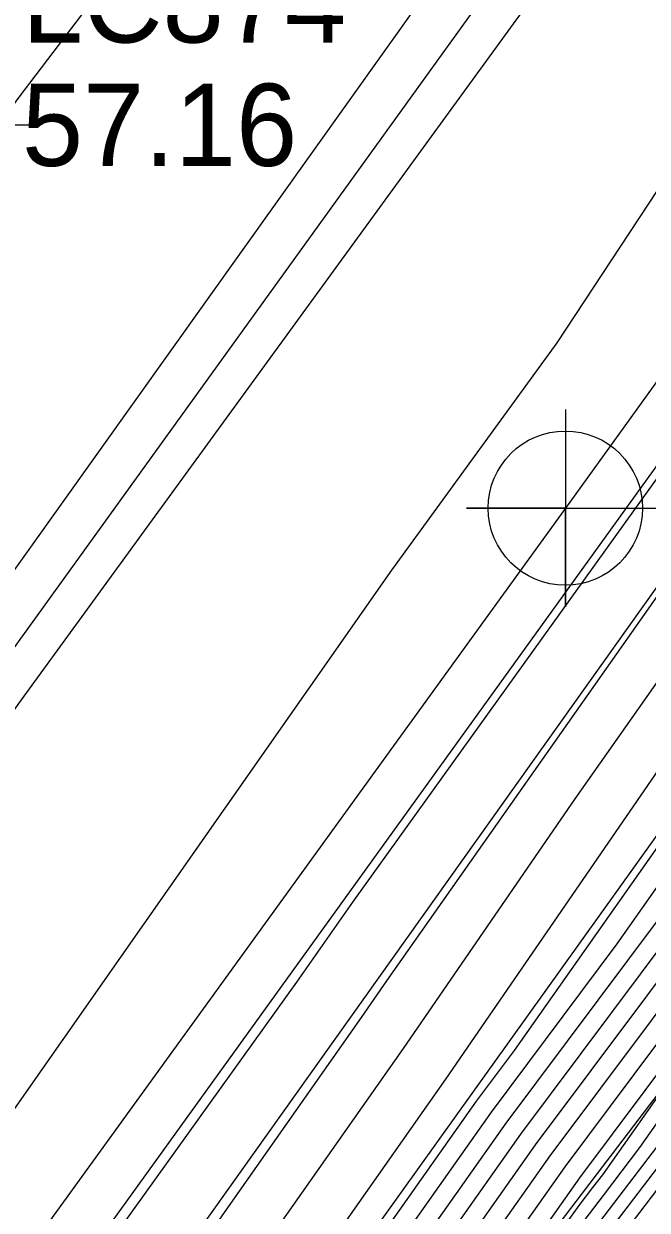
# Model space of a CAD drawing. Extents: x 2188792 to 2191981, y 386090 to 389710.
# Drawn here: x 2190065.66 to 2190084.61, y 387499.15 to 387535.21 of the extents above; entities that cross this region are included whole.
import ezdxf

# ---------------------------------------------------------------- set-up
doc = ezdxf.new("R2010")
doc.units = 0
for name, color, linetype in [('DTM Contours Major', 7, 'Continuous'), ('DTM Contours Minor', 7, 'Continuous'), ('Exist DTM Breakline', 7, 'Continuous'), ('Exist Roads EOP', 7, 'Continuous'), ('Exist Roads EOT', 7, 'Continuous'), ('Exist Roads EOT Cogo Elevation', 7, 'Continuous'), ('Exist Roads EOT Cogo Number', 7, 'Continuous'), ('Exist Roads EOT Cogo Point CELL', 7, 'Continuous')]:
    doc.layers.add(name, color=color, linetype=linetype)

msp = doc.modelspace()

# ---------------------------------------------------------------- linework, layer by layer
at = {"layer": 'DTM Contours Major'}
for points in [[(2189985.275, 387383.669), (2189994.24, 387397.334), (2190000.542, 387406.584), (2190005.068, 387412.932), (2190013.175, 387425.126), (2190018.833, 387434.036), (2190019.851, 387435.22), (2190023.561, 387439.509), (2190030.225, 387447.562), (2190040.144, 387460.464), (2190042.779, 387463.794), (2190047.272, 387469.736), (2190059.404, 387485.693), (2190062.073, 387489.527), (2190073.957, 387506.082), (2190075.657, 387508.517), (2190091.037, 387529.933), (2190091.267, 387530.33), (2190091.329, 387530.517), (2190091.393, 387530.607), (2190108.388, 387554.062)], [(2190106.731, 387542.448), (2190099.469, 387532.426), (2190096.508, 387528.215), (2190094.775, 387523.014), (2190093.569, 387521.301), (2190083.683, 387507.247), (2190079.859, 387502.134), (2190066.248, 387482.85), (2190062.633, 387477.566), (2190059.105, 387472.827), (2190048.491, 387458.326), (2190044.873, 387453.452), (2190030.711, 387434.1), (2190030.018, 387433.137), (2190027.341, 387429.417), (2190023.779, 387424.466), (2190009.82, 387405.068), (2190006.105, 387399.906), (2189992.299, 387380.721)], [(2190110.745, 387540.41), (2190105.891, 387533.526), (2190105.582, 387533.077), (2190100.754, 387526.228), (2190099.627, 387524.62), (2190095.823, 387519.225), (2190089.739, 387510.691), (2190082.098, 387500.475), (2190078.739, 387495.716), (2190071.019, 387484.433), (2190064.89, 387475.89), (2190054.344, 387461.328), (2190051.756, 387457.851), (2190051.243, 387457.151), (2190036.94, 387437.88), (2190033.304, 387432.912), (2190030.391, 387428.863), (2190029.739, 387427.956), (2190014.659, 387406.997), (2190012.23, 387403.623), (2189995.968, 387381.02)], [(2190111.185, 387537.809), (2190107.45, 387532.511), (2190105.922, 387530.297), (2190102.299, 387525.157), (2190098.297, 387519.445), (2190097.984, 387518.83), (2190086.635, 387502.712), (2190083.893, 387499.114), (2190080.036, 387494.053), (2190066.252, 387474.84), (2190056.415, 387461.258), (2190052.824, 387456.143), (2190049.554, 387451.486), (2190035.249, 387431.813), (2190034.794, 387431.205), (2190031.653, 387426.871), (2190029.033, 387423.37), (2190014.005, 387402.646), (2190010.979, 387398.605), (2189996.34, 387378.433)]]:
    msp.add_lwpolyline(points, dxfattribs=at)
at = {"layer": 'DTM Contours Minor'}
for points in [[(2189955.308, 387371.872), (2189966.747, 387385.386), (2189969.936, 387388.826), (2189985.972, 387407.987), (2189987.388, 387410.082), (2189997.235, 387426.377), (2190000.201, 387430.738), (2190011.219, 387448.654), (2190017.983, 387459.688), (2190025.097, 387470.227), (2190031.989, 387481.689), (2190038.237, 387491.023), (2190049.61, 387508.8), (2190053.061, 387513.633), (2190063.181, 387529.704), (2190065.491, 387532.944), (2190080.791, 387553.075)], [(2189991.5, 387387.944), (2190006.309, 387407.959), (2190009.862, 387412.875), (2190024.083, 387432.111), (2190024.846, 387433.166), (2190027.155, 387436.291), (2190041.613, 387456.61), (2190044.615, 387460.675), (2190057.101, 387478.28), (2190058.7, 387480.441), (2190060.418, 387482.951), (2190075.921, 387505.01), (2190076.691, 387506.131), (2190089.632, 387524.531), (2190091.732, 387528.156), (2190092.365, 387530.057), (2190093.008, 387530.971), (2190108.057, 387551.739)], [(2189998.486, 387394.909), (2190007.419, 387406.982), (2190016.684, 387419.801), (2190025.109, 387431.197), (2190026.917, 387433.7), (2190028.281, 387435.545), (2190036.815, 387447.54), (2190045.891, 387459.829), (2190052.965, 387469.804), (2190060.087, 387479.431), (2190067.74, 387490.608), (2190077.205, 387504.075), (2190082.418, 387511.662), (2190090.831, 387523.625), (2190092.196, 387525.982), (2190093.401, 387529.596), (2190094.623, 387531.335), (2190107.725, 387549.417)], [(2189990.911, 387381.736), (2190005.473, 387401.874), (2190008.529, 387406.005), (2190023.505, 387426.727), (2190026.134, 387430.283), (2190028.989, 387434.234), (2190029.406, 387434.799), (2190032.018, 387438.47), (2190047.166, 387458.984), (2190048.83, 387461.329), (2190061.474, 387478.421), (2190075.063, 387498.265), (2190078.489, 387503.14), (2190088.144, 387517.193), (2190092.031, 387522.719), (2190092.661, 387523.808), (2190094.437, 387529.136), (2190096.239, 387531.699), (2190107.394, 387547.094)], [(2190107.063, 387544.771), (2190097.854, 387532.062), (2190095.472, 387528.675), (2190093.273, 387522.075), (2190093.123, 387521.862), (2190080.566, 387504.01), (2190079.411, 387502.466), (2190063.75, 387480.277), (2190062.143, 387477.929), (2190060.575, 387475.822), (2190047.94, 387458.561), (2190046.46, 387456.566), (2190030.192, 387434.337), (2190029.944, 387433.992), (2190026.861, 387429.709), (2190025.602, 387427.959), (2190009.337, 387405.358), (2190008.133, 387403.683), (2189991.814, 387381.006)], [(2190110.657, 387540.931), (2190105.579, 387533.729), (2190105.514, 387533.633), (2190100.445, 387526.443), (2190100.195, 387526.086), (2190095.357, 387519.224), (2190093.956, 387517.258), (2190081.65, 387500.807), (2190076.24, 387493.143), (2190064.592, 387476.117), (2190053.226, 387460.846), (2190050.693, 387457.386), (2190038.527, 387440.994), (2190032.785, 387433.149), (2190030.317, 387429.718), (2190029.259, 387428.248), (2190016.483, 387410.491), (2190011.748, 387403.912), (2189997.995, 387384.797)], [(2190106.4, 387540.126), (2190101.085, 387532.79), (2190097.544, 387527.754), (2190096.277, 387523.953), (2190094.014, 387520.74), (2190086.8, 387510.483), (2190080.306, 387501.803), (2190068.746, 387485.423), (2190063.122, 387477.204), (2190057.635, 387469.832), (2190049.041, 387458.091), (2190043.287, 387450.338), (2190031.229, 387433.862), (2190030.093, 387432.282), (2190027.82, 387429.125), (2190021.955, 387420.972), (2190010.302, 387404.779), (2190004.078, 387396.129), (2189992.784, 387380.435)], [(2190110.833, 387539.89), (2190106.203, 387533.323), (2190105.65, 387532.521), (2190101.063, 387526.014), (2190099.059, 387523.154), (2190096.289, 387519.225), (2190085.523, 387504.124), (2190082.546, 387500.144), (2190081.237, 387498.289), (2190078.229, 387493.893), (2190065.162, 387475.68), (2190052.174, 387457.746), (2190051.61, 387456.942), (2190051.096, 387456.21), (2190042.68, 387444.636), (2190035.353, 387434.765), (2190033.823, 387432.674), (2190030.466, 387428.008), (2190030.218, 387427.664), (2190012.835, 387403.503), (2190012.712, 387403.333), (2190011.047, 387401.019), (2189995.118, 387379.07)], [(2190110.921, 387539.37), (2190106.515, 387533.12), (2190105.718, 387531.965), (2190101.372, 387525.8), (2190098.49, 387521.687), (2190096.755, 387519.226), (2190085.439, 387503.353), (2190083.241, 387500.231), (2190082.946, 387499.844), (2190082.531, 387499.299), (2190065.435, 387475.47), (2190053.235, 387458.624), (2190051.913, 387456.742), (2190050.71, 387455.029), (2190034.287, 387432.444), (2190034.25, 387432.393), (2190030.642, 387427.415), (2190030.342, 387427.014), (2190013.042, 387403.157), (2190012.316, 387402.187), (2189995.424, 387378.911)], [(2190111.009, 387538.849), (2190106.827, 387532.917), (2190105.786, 387531.409), (2190101.681, 387525.586), (2190097.922, 387520.221), (2190097.221, 387519.226), (2190092.649, 387512.813), (2190084.372, 387501.058), (2190083.262, 387499.601), (2190081.699, 387497.551), (2190065.707, 387475.26), (2190054.295, 387459.502), (2190052.217, 387456.543), (2190050.325, 387453.848), (2190034.608, 387432.234), (2190034.431, 387431.997), (2190030.979, 387427.234), (2190029.906, 387425.799), (2190013.363, 387402.987), (2190011.87, 387400.993), (2189995.729, 387378.751)], [(2190090.433, 387538.558), (2190081.858, 387525.513), (2190076.832, 387518.603), (2190064.309, 387500.724), (2190060.643, 387495.686), (2190050.609, 387481.34), (2190045.922, 387475.444), (2190032.722, 387460.512), (2190025.807, 387451.7), (2190018.593, 387443.361), (2190005.665, 387428.328), (2190000.783, 387420.64), (2189989.434, 387408.614), (2189987.654, 387405.624), (2189978.015, 387387.397), (2189970.823, 387375.147), (2189965.311, 387365.046), (2189957.256, 387351.588)], [(2190111.097, 387538.329), (2190107.139, 387532.714), (2190105.854, 387530.853), (2190101.99, 387525.371), (2190097.722, 387519.28), (2190097.646, 387519.13), (2190085.504, 387501.885), (2190083.578, 387499.358), (2190080.867, 387495.802), (2190065.979, 387475.05), (2190055.355, 387460.38), (2190052.52, 387456.343), (2190049.939, 387452.667), (2190034.928, 387432.023), (2190034.612, 387431.601), (2190031.316, 387427.052), (2190029.469, 387424.585), (2190013.684, 387402.816), (2190011.424, 387399.799), (2189996.034, 387378.592)], [(2190106.069, 387537.803), (2190102.7, 387533.154), (2190098.58, 387527.294), (2190097.779, 387524.892), (2190094.46, 387520.178), (2190089.917, 387513.72), (2190080.754, 387501.471), (2190071.244, 387487.996), (2190063.612, 387476.842), (2190056.166, 387466.837), (2190049.592, 387457.856), (2190041.7, 387447.223), (2190031.748, 387433.624), (2190030.167, 387431.428), (2190028.3, 387428.833), (2190020.131, 387417.478), (2190010.784, 387404.49), (2190002.05, 387392.352)], [(2190111.274, 387537.288), (2190107.762, 387532.308), (2190105.99, 387529.741), (2190102.608, 387524.943), (2190098.873, 387519.611), (2190098.323, 387518.531), (2190087.767, 387503.539), (2190084.209, 387498.871), (2190079.204, 387492.304), (2190066.524, 387474.631), (2190057.476, 387462.136), (2190053.128, 387455.944), (2190049.168, 387450.305), (2190035.569, 387431.603), (2190034.975, 387430.809), (2190031.99, 387426.689), (2190028.597, 387422.156), (2190014.326, 387402.476), (2190010.533, 387397.411), (2189996.645, 387378.274)], [(2190078.772, 387537.414), (2190063.592, 387516.122), (2190062.167, 387513.859), (2190049.516, 387496.136), (2190048.045, 387493.838), (2190034.215, 387473.177), (2190049.645, 387492.586), (2190050.943, 387494.441), (2190063.751, 387512.041), (2190065.514, 387514.559), (2190081.303, 387536.264)], [(2190105.738, 387535.48), (2190104.315, 387533.517), (2190099.616, 387526.833), (2190099.282, 387525.831), (2190094.906, 387519.617), (2190093.034, 387516.956), (2190081.202, 387501.139), (2190073.742, 387490.57), (2190064.102, 387476.479), (2190054.696, 387463.842), (2190050.142, 387457.621), (2190040.113, 387444.109), (2190032.267, 387433.387), (2190030.242, 387430.573), (2190028.78, 387428.54), (2190018.307, 387413.985), (2190011.266, 387404.201), (2190000.023, 387388.574)]]:
    msp.add_lwpolyline(points, dxfattribs=at)
at = {"layer": 'Exist DTM Breakline'}
for points in [[(2189987.902, 387384.357), (2190026.315, 387436.848), (2190058.298, 387480.734), (2190089.535, 387524.604)], [(2189991.613, 387381.125), (2190029.902, 387434.47), (2190061.751, 387478.219), (2190093.06, 387521.942)], [(2189994.964, 387379.15), (2190034.2, 387432.501), (2190064.649, 387476.075), (2190097.537, 387519.226)]]:
    msp.add_lwpolyline(points, dxfattribs=at)
at = {"layer": 'Exist Roads EOP'}
msp.add_lwpolyline([(2190335.128, 387868.989), (2190306.373, 387829.271), (2190274.581, 387784.921), (2190245.133, 387744.071), (2190214.553, 387701.741), (2190184.89, 387660.475), (2190157.493, 387622.204), (2190126.048, 387578.501), (2190091.216, 387530.568), (2190059.634, 387486.726), (2190026.932, 387441.783), (2189997.689, 387401.032), (2189957.023, 387344.154), (2189927.908, 387303.922), (2189889.008, 387250.224), (2189856.606, 387205.5), (2189825.68, 387162.612), (2189795.668, 387120.822), (2189765.955, 387079.619), (2189734.998, 387036.704), (2189703.849, 386993.356), (2189673.984, 386951.979), (2189643.253, 386909.427)], dxfattribs=at)
at = {"layer": 'Exist Roads EOT'}
for points in [[(2190333.162, 387868.755), (2190301.785, 387825.12), (2190269.645, 387780.315), (2190237.827, 387736.49), (2190205.816, 387692.275), (2190173.845, 387647.822), (2190143.211, 387605.324), (2190112.772, 387563.076), (2190082.117, 387520.492), (2190050.947, 387477.405), (2190019.959, 387434.524), (2189989.253, 387391.986)], [(2190174.375, 387667.889), (2190147.471, 387630.495), (2190115.247, 387585.778), (2190081.202, 387538.232), (2190049.502, 387494.256), (2190017.538, 387450.182), (2189987.334, 387408.357), (2189946.666, 387352.019), (2189917.402, 387311.129), (2189878.955, 387257.772), (2189846.565, 387212.819), (2189815.837, 387170.306), (2189785.374, 387128.351), (2189755.717, 387086.921), (2189724.953, 387044.041), (2189693.727, 387000.805), (2189663.933, 386959.217), (2189633.425, 386917.196)]]:
    msp.add_lwpolyline(points, dxfattribs=at)
at = {"layer": 'Exist Roads EOT Cogo Point CELL'}
for points in [[(2190063.107, 387535.142), (2190063.107, 387529.142), (2190063.107, 387532.142), (2190060.107, 387532.142), (2190066.107, 387532.142)], [(2190082.117, 387523.492), (2190082.117, 387517.492), (2190082.117, 387520.492), (2190079.117, 387520.492), (2190085.117, 387520.492)]]:
    msp.add_lwpolyline(points, dxfattribs=at)
msp.add_circle((2190082.117, 387520.492), 2.344, dxfattribs=at)

# ---------------------------------------------------------------- texts
at = {"layer": 'Exist Roads EOT Cogo Elevation'}
msp.add_text('57.16', height=2.5, dxfattribs=at).set_placement((2190065.607, 387530.892))
at = {"layer": 'Exist Roads EOT Cogo Number'}
msp.add_text('LC874', height=2.5, dxfattribs=at).set_placement((2190065.607, 387534.642))

doc.saveas('drawing.dxf')
